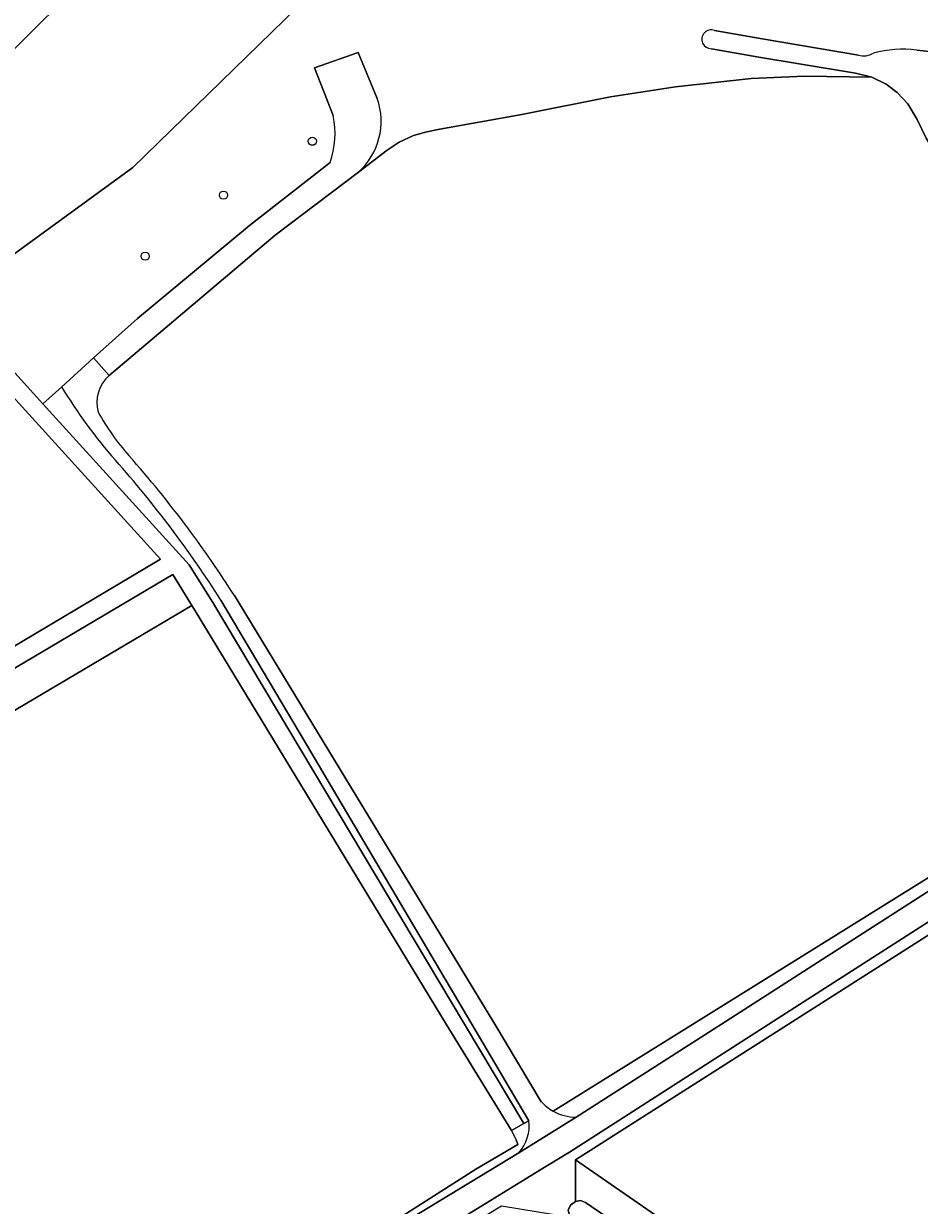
# Model space of a CAD drawing. Extents: x 160203 to 161530, y 379528 to 381797.
# Drawn here: x 160744.2 to 160851.3, y 380978.3 to 381119.5 of the extents above; entities that cross this region are included whole.
import ezdxf

# ---------------------------------------------------------------- set-up
doc = ezdxf.new("R2010")
doc.units = 0
for name, color, linetype in [('IMGEO_Boom', 7, 'Continuous'), ('IMGEO_Bouwland', 7, 'Continuous'), ('IMGEO_Grasland_agrarisch', 7, 'Continuous'), ('IMGEO_Grasland_overig', 7, 'Continuous'), ('IMGEO_Groenvoorziening', 7, 'Continuous'), ('IMGEO_Houtwal', 7, 'Continuous'), ('IMGEO_Loofbos', 7, 'Continuous'), ('IMGEO_Voetpad_onverhard', 7, 'Continuous'), ('IMGEO_Waterloop', 7, 'Continuous')]:
    doc.layers.add(name, color=color, linetype=linetype)

msp = doc.modelspace()

# ---------------------------------------------------------------- linework, layer by layer
at = {"layer": 'IMGEO_Boom'}
for centre in [(160778.69, 381105.49), (160768.07, 381099.04), (160758.71, 381091.76)]:
    msp.add_circle(centre, 0.489, dxfattribs=at)
at = {"layer": 'IMGEO_Bouwland'}
for points in [[(160888.65, 381045.09), (160879, 381061.59), (160852.08, 381105.85), (160850.97, 381108.1), (160849.88, 381109.94), (160848.61, 381111.32), (160847.3, 381112.29), (160845.56, 381113.13), (160837.52, 381113.27), (160831.13, 381113), (160822.1, 381112), (160814.34, 381110.81), (160803.73, 381108.67), (160793.94, 381106.94), (160792.38, 381106.63), (160790.8, 381106.18), (160789.06, 381105.36), (160787.65, 381104.43), (160784.19, 381101.79), (160774.24, 381094.27), (160754.42, 381077.5)], [(160769.37, 381051.2), (160800.49, 381000), (160806.04, 380990.73)], [(160807.47, 380989.61), (160863.49, 381024.44), (160880.79, 381035.56), (160884.05, 381037.38), (160886.51, 381037.86), (160887.41, 381037.92)]]:
    msp.add_lwpolyline(points, dxfattribs=at)
for centre, radius, start, end in [((160757.17, 381074.27), 4.24, 130.4347, 195.7571), ((160778.17, 381086.99), 28.66, 208.9438, 221.6767), ((160659.93, 380981.89), 129.53, 36.6952, 41.6237), ((160659.69, 380981.65), 129.87, 32.3759, 36.7143), ((160810.31, 380994.68), 5.81, 222.7245, 240.7239)]:
    msp.add_arc(centre, radius, start, end, dxfattribs=at)
at = {"layer": 'IMGEO_Grasland_agrarisch'}
for points in [[(160704.47, 381010.44), (160740.47, 380947.28), (160779.29, 380970.58), (160798.22, 380982.65), (160803.26, 380985.62), (160803.04, 380986.16), (160802.49, 380987.27), (160794.7, 381000), (160764.68, 381049.37), (160764.29, 381050.01), (160732.61, 381031.28), (160708.1, 381016.28)], [(160858.7, 380950.21), (160907.85, 381043.87), (160906.45, 381043.75), (160903.91, 381043.31), (160892.97, 381036.64), (160860.97, 381016.14), (160810.15, 380983.79)]]:
    msp.add_lwpolyline(points, close=True, dxfattribs=at)
at = {"layer": 'IMGEO_Grasland_overig'}
msp.add_lwpolyline([(160708.1, 381016.28), (160732.61, 381031.28), (160764.29, 381050.01), (160762.03, 381053.73), (160709.08, 381022.41), (160708.74, 381020.22), (160709.08, 381017.93)], close=True, dxfattribs=at)
for points in [[(160809.54, 380978.38), (160810.13, 380978.79), (160810.15, 380983.79), (160860.97, 381016.14), (160892.97, 381036.64), (160903.91, 381043.31), (160906.45, 381043.75), (160907.85, 381043.87), (160908.71, 381045.51), (160906.49, 381045.09)], [(160899.54, 381042.37), (160892.92, 381037.99), (160860.69, 381017.57), (160833.27, 381000), (160809.42, 380984.71), (160806.62, 380983), (160803.62, 380981.16), (160799.46, 380978.6), (160761.73, 380955.45), (160739.54, 380941.93), (160698.99, 380918.12), (160675.9, 380904.09), (160673.83, 380902.02), (160693.36, 380913.87), (160713.84, 380925.46), (160801.3, 380978.3), (160809.82, 380976.88), (160809.37, 380977.31), (160809.28, 380977.77), (160809.54, 380978.38)], [(160810.22, 380988.86), (160827.59, 381000), (160858.66, 381019.93), (160887.41, 381037.92), (160886.51, 381037.86), (160884.05, 381037.38), (160880.79, 381035.56), (160863.49, 381024.44), (160807.47, 380989.61)], [(160804.58, 380988.46), (160803.97, 380988.11), (160802.49, 380987.27), (160803.04, 380986.16), (160803.26, 380985.62), (160798.22, 380982.65), (160779.29, 380970.58)], [(160670.53, 380903.94), (160674.23, 380906.45), (160697.46, 380920.51), (160738.16, 380945.18), (160738.5, 380945.39), (160759.69, 380958.12), (160803.37, 380984.63)]]:
    msp.add_lwpolyline(points, dxfattribs=at)
for centre, radius, start, end in [((160810.33, 380994.7), 5.84, 240.6564, 268.9109), ((160799.74, 380987.87), 4.87, 318.2434, 6.8817)]:
    msp.add_arc(centre, radius, start, end, dxfattribs=at)
at = {"layer": 'IMGEO_Groenvoorziening'}
msp.add_lwpolyline([(160735.31, 381086.44), (160757.25, 381102.36), (160784.41, 381128.82), (160782.83, 381137.97), (160779.6, 381142.07), (160769.03, 381142.48), (160725.01, 381098.49), (160724.86, 381093.62), (160725.21, 381088.76), (160726.08, 381083.94), (160732.95, 381085.86)], close=True, dxfattribs=at)
msp.add_lwpolyline([(160748.73, 381076.15), (160746.48, 381074.12), (160763.96, 381054.87), (160766.78, 381050.38), (160796.86, 381000), (160803.97, 380988.11), (160804.58, 380988.46), (160797.75, 381000), (160777.88, 381033.59), (160767.76, 381050.64)], dxfattribs=at)
for centre, radius, start, end in [((160801.61, 381108.1), 61.79, 211.1395, 221.2368), ((160657.93, 380981), 130.05, 32.3753, 41.6171)]:
    msp.add_arc(centre, radius, start, end, dxfattribs=at)
at = {"layer": 'IMGEO_Houtwal'}
msp.add_lwpolyline([(160810.13, 380978.79), (160810.74, 380978.91), (160811.36, 380978.67), (160836.28, 380961.65), (160849.48, 380953.25), (160850.07, 380952.78), (160850.37, 380952.35), (160850.23, 380951.59), (160849.88, 380951.31), (160849.23, 380951.14), (160848.64, 380951.18), (160856.23, 380945.5), (160858.7, 380950.21), (160810.15, 380983.79)], close=True, dxfattribs=at)
at = {"layer": 'IMGEO_Loofbos'}
for points in [[(160761.31, 381157.67), (160755.04, 381145.18), (160746.86, 381131.36), (160742.41, 381125.2), (160737.58, 381119.25), (160731.19, 381113.28), (160727, 381107.8), (160726.59, 381107.24), (160725.67, 381103.31), (160725.01, 381098.49), (160769.03, 381142.48), (160779.6, 381142.07), (160782.83, 381137.97), (160784.41, 381128.82), (160757.25, 381102.36), (160735.31, 381086.44), (160746.48, 381074.12), (160748.73, 381076.15), (160752.54, 381079.59), (160757.77, 381084.31), (160771.16, 381095.42), (160780.82, 381102.94)], [(160826.77, 381118.72), (160832.45, 381117.72), (160843.96, 381115.78)], [(160784.19, 381101.79), (160787.65, 381104.43), (160789.06, 381105.36), (160790.8, 381106.18), (160792.38, 381106.63), (160793.94, 381106.94), (160803.73, 381108.67), (160814.34, 381110.81), (160822.1, 381112), (160831.13, 381113), (160837.52, 381113.27), (160845.56, 381113.13), (160843.6, 381113.61), (160837.12, 381114.7), (160832.08, 381115.55), (160826.39, 381116.55)], [(160850.94, 381116.39), (160867.82, 381114.58), (160890.66, 381111.37), (160922.22, 381106.58), (160929.6, 381105.26)], [(160781.19, 381108.55), (160778.95, 381114.26), (160784.15, 381116.08), (160786.45, 381110.58)]]:
    msp.add_lwpolyline(points, dxfattribs=at)
msp.add_lwpolyline([(160706.99, 381063.33), (160708.61, 381060.56), (160710.13, 381056.53), (160712.12, 381048.31), (160712.07, 381037.56), (160711.24, 381034.02), (160710.33, 381031.43), (160708.87, 381026.75), (160707.95, 381024.28), (160760.52, 381055.54), (160732.95, 381085.86), (160726.08, 381083.94), (160724.3, 381083.45), (160722.81, 381082.83), (160721.39, 381082.06), (160720.06, 381081.14), (160718.83, 381080.09), (160712.44, 381073.46), (160707.34, 381067.55), (160705.87, 381065.73)], close=True, dxfattribs=at)
for centre, radius, start, end in [((160826.37, 381117.67), 1.12, 68.8137, 271.2428), ((160849.32, 381102.08), 14.4, 83.5554, 104.3152), ((160844.56, 381118.02), 2.33, 255.0965, 301.137), ((160778.72, 381107.88), 8.19, 311.9481, 19.2415), ((160770.92, 381106.42), 10.49, 340.6375, 11.7113)]:
    msp.add_arc(centre, radius, start, end, dxfattribs=at)
at = {"layer": 'IMGEO_Voetpad_onverhard'}
for points in [[(160786.45, 381110.58), (160784.15, 381116.08), (160778.95, 381114.26), (160781.19, 381108.55)], [(160780.82, 381102.94), (160771.16, 381095.42), (160757.77, 381084.31), (160752.54, 381079.59), (160754.42, 381077.5), (160774.24, 381094.27), (160784.19, 381101.79)], [(160754.42, 381077.5), (160752.54, 381079.59), (160748.73, 381076.15)], [(160767.76, 381050.64), (160777.88, 381033.59), (160797.75, 381000), (160804.58, 380988.46)], [(160806.04, 380990.73), (160800.49, 381000), (160769.37, 381051.2)], [(160898.41, 381044.84), (160892.41, 381041.05), (160891.49, 381040.47), (160887.41, 381037.92), (160858.66, 381019.93), (160827.59, 381000), (160810.22, 380988.86), (160803.37, 380984.63), (160759.69, 380958.12), (160738.5, 380945.39), (160738.16, 380945.18), (160697.46, 380920.51), (160674.23, 380906.45), (160670.53, 380903.94)], [(160833.27, 381000), (160860.69, 381017.57), (160892.92, 381037.99), (160899.54, 381042.37)], [(160661.52, 380893.09), (160663.76, 380895.08), (160665.49, 380896.7), (160673.25, 380902.33), (160675.9, 380904.09), (160698.99, 380918.12), (160739.54, 380941.93), (160761.73, 380955.45), (160799.46, 380978.6), (160803.62, 380981.16), (160806.62, 380983), (160809.42, 380984.71), (160833.27, 381000)], [(160803.37, 380984.63), (160810.22, 380988.86)]]:
    msp.add_lwpolyline(points, dxfattribs=at)
for centre, radius, start, end in [((160778.72, 381107.88), 8.19, 311.9481, 19.2415), ((160770.92, 381106.42), 10.49, 340.6375, 11.7113), ((160757.17, 381074.27), 4.24, 130.4347, 195.7571), ((160801.61, 381108.1), 61.79, 211.1395, 221.2368), ((160778.17, 381086.99), 28.66, 208.9438, 221.6767), ((160657.93, 380981), 130.05, 32.3753, 41.6171), ((160659.93, 380981.89), 129.53, 36.6952, 41.6237), ((160659.69, 380981.65), 129.87, 32.3759, 36.7143), ((160810.31, 380994.68), 5.81, 222.7245, 240.7239), ((160810.33, 380994.7), 5.84, 240.6564, 268.9109), ((160799.74, 380987.87), 4.87, 318.2434, 6.8817)]:
    msp.add_arc(centre, radius, start, end, dxfattribs=at)
at = {"layer": 'IMGEO_Waterloop'}
for points in [[(160843.96, 381115.78), (160832.45, 381117.72), (160826.77, 381118.72)], [(160826.39, 381116.55), (160832.08, 381115.55), (160837.12, 381114.7), (160843.6, 381113.61), (160845.56, 381113.13), (160847.3, 381112.29), (160848.61, 381111.32), (160849.88, 381109.94), (160850.97, 381108.1), (160852.08, 381105.85), (160879, 381061.59), (160888.65, 381045.09)], [(160929.6, 381105.26), (160922.22, 381106.58), (160890.66, 381111.37), (160867.82, 381114.58), (160850.94, 381116.39)]]:
    msp.add_lwpolyline(points, dxfattribs=at)
for points in [[(160709.08, 381022.41), (160762.03, 381053.73), (160764.29, 381050.01), (160764.68, 381049.37), (160794.7, 381000), (160802.49, 380987.27), (160803.97, 380988.11), (160796.86, 381000), (160766.78, 381050.38), (160763.96, 381054.87), (160746.48, 381074.12), (160735.31, 381086.44), (160732.95, 381085.86), (160760.52, 381055.54), (160707.95, 381024.28), (160707.25, 381022.43), (160705.91, 381020.54), (160707.81, 381021.66)], [(160836.28, 380961.65), (160811.36, 380978.67), (160810.74, 380978.91), (160810.13, 380978.79), (160809.54, 380978.38), (160809.28, 380977.77), (160809.37, 380977.31), (160809.82, 380976.88), (160835.19, 380960.18), (160848.02, 380951.54), (160848.64, 380951.18), (160849.23, 380951.14), (160849.88, 380951.31), (160850.23, 380951.59), (160850.37, 380952.35), (160850.07, 380952.78), (160849.48, 380953.25)]]:
    msp.add_lwpolyline(points, close=True, dxfattribs=at)
for centre, radius, start, end in [((160826.37, 381117.67), 1.12, 68.8137, 271.2428), ((160849.32, 381102.08), 14.4, 83.5554, 104.3152), ((160844.56, 381118.02), 2.33, 255.0965, 301.137)]:
    msp.add_arc(centre, radius, start, end, dxfattribs=at)

doc.saveas('drawing.dxf')
